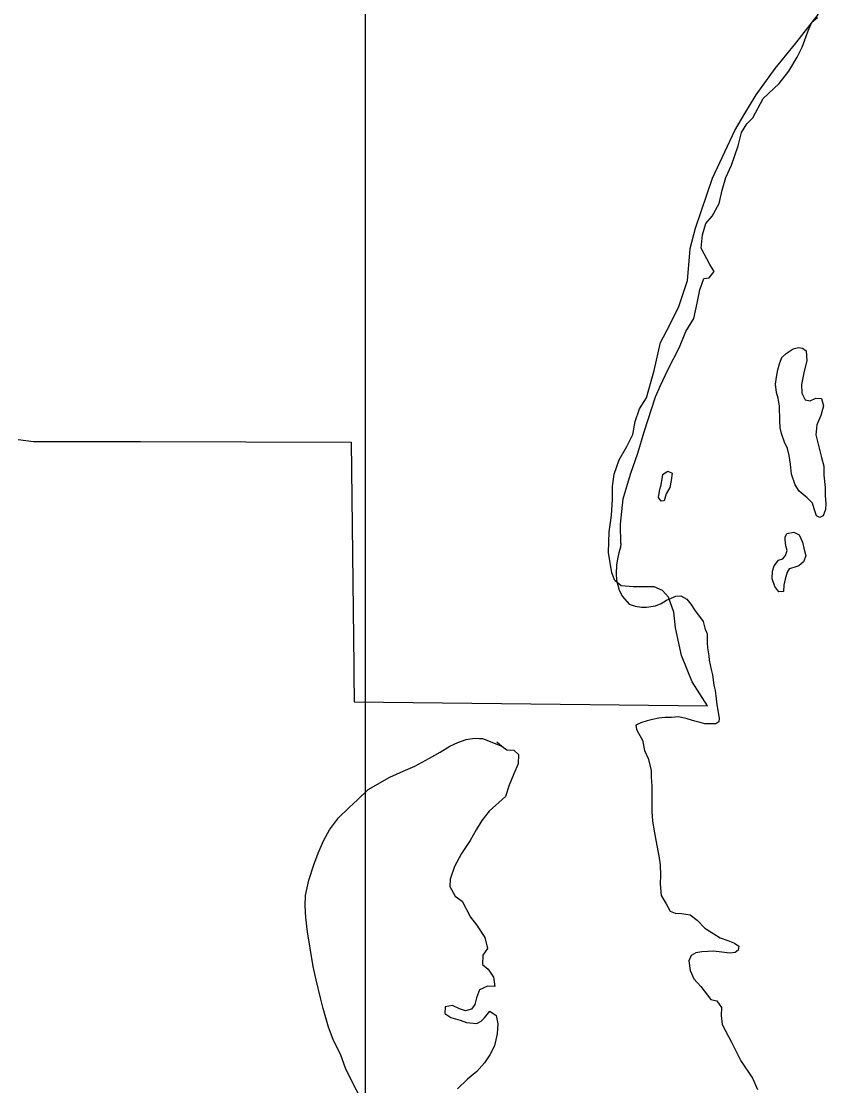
# Model space of a CAD drawing. Extents: x 1127717 to 1741049, y 2026793 to 2244711.
# Drawn here: x 1240597 to 1241800, y 2127719 to 2129312 of the extents above; entities that cross this region are included whole.
import ezdxf

# ---------------------------------------------------------------- set-up
doc = ezdxf.new("R2010")
doc.units = 0
for name, color, linetype in [('30', 7, 'Continuous'), ('6', 7, 'Continuous'), ('9', 7, 'Continuous')]:
    doc.layers.add(name, color=color, linetype=linetype)

msp = doc.modelspace()

# ---------------------------------------------------------------- linework, layer by layer
at = {"layer": '30'}
msp.add_line((1241111.2, 2151684.2), (1241111.2, 2119636.1), dxfattribs=at)
at = {"layer": '6'}
for points in [[(1241623.4, 2128287.7), (1241600.7, 2128323.6), (1241584.7, 2128362.8), (1241575.7, 2128404.2), (1241572.9, 2128427.9), (1241565.2, 2128450.4), (1241556, 2128460.5), (1241543.6, 2128466), (1241529.9, 2128465.9), (1241512.1, 2128466), (1241494.3, 2128467.3), (1241484.7, 2128475.2), (1241480.4, 2128486.8), (1241475.3, 2128517.2), (1241476.1, 2128548), (1241479.7, 2128572.5), (1241481.3, 2128597.1), (1241481.1, 2128615.8), (1241484, 2128634.3), (1241491.4, 2128655.9), (1241503, 2128675.7), (1241511.7, 2128693.6), (1241515.1, 2128713.3), (1241521.7, 2128732), (1241532.3, 2128748.7), (1241543.5, 2128789.8), (1241553, 2128831.4), (1241566.9, 2128858.2), (1241580.4, 2128885.3), (1241593.5, 2128924.3), (1241597, 2128965.3), (1241597.5, 2128972.4), (1241605.4, 2129002.9), (1241630.9, 2129077.4), (1241664.5, 2129148.7), (1241679.2, 2129174.6), (1241696.5, 2129202.1), (1241724.7, 2129241.8), (1241755.5, 2129279.5), (1241789.5, 2129323.1)], [(1240592.1, 2128686.2), (1240614.7, 2128683.2), (1240774.8, 2128683.1), (1241090.1, 2128682.4), (1241094, 2128347.3), (1241094.1, 2128341.2), (1241094.1, 2128335), (1241094.6, 2128293.5), (1241623.4, 2128287.7)]]:
    msp.add_lwpolyline(points, dxfattribs=at)
at = {"layer": '9'}
for points in [[(1241493.9, 2128530.7), (1241493.2, 2128559.7), (1241497.3, 2128597.4), (1241508.4, 2128634.2), (1241519.1, 2128666), (1241528.8, 2128697.7), (1241545.5, 2128750.2), (1241553.1, 2128767.4), (1241564, 2128790.7), (1241581.7, 2128824.7), (1241591.1, 2128847.9), (1241603.1, 2128867.7), (1241608, 2128890.4), (1241612.1, 2128910.5), (1241618.1, 2128927.2), (1241626.1, 2128928.4), (1241633.4, 2128938), (1241627.1, 2128948.4), (1241614.1, 2128972.6), (1241616.1, 2128992.7), (1241621.2, 2129009.9), (1241630.4, 2129020.6), (1241640.9, 2129039.4), (1241645.4, 2129059.5), (1241651, 2129078.7), (1241659.5, 2129096.9), (1241669.3, 2129126.2), (1241674.3, 2129145.8), (1241682.5, 2129159), (1241691.2, 2129167.7), (1241707, 2129196.6), (1241730.9, 2129219.2), (1241745, 2129237.6), (1241757.9, 2129258.9), (1241765.1, 2129273.6), (1241774, 2129297.9), (1241779.6, 2129311), (1241787.9, 2129318.2)], [(1241770.9, 2128819.1), (1241772.3, 2128804.1), (1241768.2, 2128788.5), (1241764.2, 2128768.9), (1241764.5, 2128755.9), (1241769.7, 2128745.5), (1241777.2, 2128744.2), (1241785.6, 2128748.4), (1241794.1, 2128747.6), (1241796.9, 2128736.6), (1241793.2, 2128722.5), (1241787.1, 2128708.4), (1241785.4, 2128693.3), (1241789.9, 2128675.4), (1241794.2, 2128659.5), (1241797.5, 2128646.5), (1241797.4, 2128633), (1241799.8, 2128614.5), (1241799.6, 2128602), (1241800.4, 2128590.5), (1241800.1, 2128581.5), (1241796.8, 2128571.9), (1241791.4, 2128569.8), (1241786.8, 2128572.2), (1241783.1, 2128582.6), (1241780.4, 2128591.1), (1241772.7, 2128598.9), (1241760.5, 2128609.1), (1241754.8, 2128618.5), (1241749.4, 2128634.4), (1241747.6, 2128649.4), (1241745.8, 2128662.3), (1241743, 2128672.8), (1241738.8, 2128682.2), (1241734, 2128695.1), (1241732.3, 2128703.6), (1241731.5, 2128714.1), (1241731, 2128736.1), (1241729.2, 2128748.1), (1241726.5, 2128756.5), (1241725.2, 2128769), (1241726.5, 2128779.5), (1241728.7, 2128790.6), (1241731, 2128799.7), (1241734.8, 2128809.3), (1241741.1, 2128814.9), (1241751.9, 2128822.2), (1241759.9, 2128823.9), (1241765.9, 2128823)], [(1241765.9, 2128823), (1241770.9, 2128819.1)], [(1241556.3, 2128633.8), (1241564.2, 2128639), (1241570.7, 2128636.1), (1241569, 2128625.1), (1241567.2, 2128614.5), (1241561.5, 2128604.9), (1241558.7, 2128594.3), (1241554.3, 2128594.2), (1241550.1, 2128599.6), (1241551.9, 2128609.2), (1241553.2, 2128615.7)], [(1241556.3, 2128633.8), (1241553.2, 2128615.7)], [(1241752.5, 2128547.8), (1241760.6, 2128543.5), (1241765.8, 2128532.6), (1241767.5, 2128523.7), (1241770.8, 2128512.2), (1241767, 2128503.1), (1241760.2, 2128497.4), (1241752.8, 2128494.8), (1241745.8, 2128492.6), (1241742.5, 2128487.5), (1241739.7, 2128477.4), (1241737.9, 2128468.4), (1241737.2, 2128458.8), (1241730.2, 2128458.2), (1241724.5, 2128466.1), (1241720.2, 2128477.5), (1241721, 2128489), (1241723.3, 2128497.1), (1241729.5, 2128505.7), (1241736, 2128507.9), (1241740.4, 2128512.5), (1241742.7, 2128520.1), (1241740.5, 2128527), (1241739.8, 2128536), (1241739.7, 2128540), (1241742.1, 2128545.6), (1241742.2, 2128545.6)], [(1241742.2, 2128545.6), (1241752.5, 2128547.8)], [(1241493.9, 2128530.7), (1241493.5, 2128525.2), (1241490.7, 2128516.6), (1241489, 2128507.5), (1241487.2, 2128498), (1241487, 2128485.5), (1241487.2, 2128475.5), (1241491.1, 2128461), (1241496.3, 2128451.1), (1241506.5, 2128439.9), (1241515.1, 2128436.6), (1241524.6, 2128435.3), (1241532.1, 2128435.5), (1241545.5, 2128437.3), (1241554.4, 2128441), (1241562.3, 2128445.7), (1241576.1, 2128452), (1241583.6, 2128452.2), (1241592.7, 2128447.4), (1241598.4, 2128440), (1241605.1, 2128429.7), (1241608.7, 2128425.3), (1241617, 2128413.9), (1241619.7, 2128404), (1241622.9, 2128395.6), (1241623.2, 2128382.5), (1241623.4, 2128374.5), (1241625.7, 2128362.6), (1241625.8, 2128356.1), (1241629.2, 2128342.1), (1241630.8, 2128334.2), (1241633.2, 2128318.7), (1241634.9, 2128310.7), (1241636.1, 2128302.7), (1241637.4, 2128289.3), (1241639.1, 2128281.3), (1241640.9, 2128268.8), (1241640.5, 2128263.8), (1241636.1, 2128260.7), (1241619.6, 2128260.8), (1241612.6, 2128262.6), (1241604.6, 2128264.9), (1241593, 2128268.2), (1241580.5, 2128270.9), (1241569.5, 2128270.1), (1241559.5, 2128270.4), (1241550.6, 2128269.2), (1241541.1, 2128267.4), (1241533.2, 2128265.3), (1241523.8, 2128262), (1241516.4, 2128258.8), (1241517, 2128252.4), (1241520.2, 2128246.9), (1241526.4, 2128236.1), (1241529.3, 2128220.6), (1241534.5, 2128208.7), (1241539, 2128191.3), (1241539.2, 2128181.3), (1241540, 2128167.3), (1241540.4, 2128151.3), (1241540.2, 2128139.7), (1241540.4, 2128129.2), (1241541.3, 2128115.2), (1241544.2, 2128097.3), (1241546, 2128086.3), (1241549.9, 2128067.9), (1241550.5, 2128062.9), (1241552.8, 2128049.4), (1241553.2, 2128033.9), (1241552.5, 2128020.9), (1241554.4, 2128003.9), (1241561.7, 2127991.1), (1241567.5, 2127980.2), (1241575, 2127977.4), (1241584.5, 2127976.6), (1241597.5, 2127974.9), (1241608.2, 2127966.6), (1241619.5, 2127954.9), (1241633.2, 2127946.2), (1241642.3, 2127940.4), (1241653.9, 2127936.2), (1241663.9, 2127932.4), (1241670.5, 2127928), (1241669.2, 2127922), (1241664.8, 2127918.4), (1241656.8, 2127917.2), (1241644.8, 2127918.9), (1241632.3, 2127920.1), (1241623.8, 2127919.9), (1241614.8, 2127919.2), (1241605.9, 2127918), (1241599, 2127913.8), (1241595.7, 2127905.7), (1241597.5, 2127891.3), (1241602.8, 2127878.9), (1241613.6, 2127867.6), (1241628.5, 2127847.9), (1241637.5, 2127846.2), (1241644.3, 2127835.8), (1241644.1, 2127823.8), (1241645.4, 2127810.3)], [(1241102.5, 2127703.8), (1241094.1, 2127719.6), (1241082, 2127745.4), (1241074.6, 2127764.7), (1241063.5, 2127788), (1241056.1, 2127806.8), (1241048.4, 2127834.7), (1241044.6, 2127850.6), (1241037.9, 2127877.5), (1241033.5, 2127897.4), (1241028.8, 2127924.8), (1241024.7, 2127949.3), (1241022.2, 2127970.8), (1241021.3, 2127988.3), (1241021.9, 2128003.8), (1241026.9, 2128026.4), (1241034.3, 2128049.6), (1241040.9, 2128066.8), (1241048.9, 2128085.5), (1241058, 2128101.8), (1241071.5, 2128120.1), (1241086.7, 2128135), (1241099.8, 2128146.8), (1241115.9, 2128162.2), (1241147.9, 2128181), (1241168.2, 2128190), (1241185.5, 2128197.4), (1241202.2, 2128206.3), (1241207.6, 2128209.5), (1241223.4, 2128218.4), (1241237.7, 2128227.2), (1241250, 2128232.5), (1241262.4, 2128237.3), (1241274.8, 2128239.1), (1241282.3, 2128238.8), (1241286.8, 2128238.9)], [(1241308.4, 2128233.9), (1241315.5, 2128227), (1241323.1, 2128221.7), (1241333.6, 2128221), (1241340.8, 2128214.6), (1241340.1, 2128200.6), (1241333.5, 2128185.9), (1241326.9, 2128168.7), (1241321.3, 2128152.1), (1241296.9, 2128130), (1241285.7, 2128116.2), (1241277.1, 2128102), (1241268.5, 2128086.2), (1241255.5, 2128066.4), (1241245, 2128047.1), (1241238.4, 2128028), (1241237.7, 2128016.9), (1241246, 2128002.6), (1241256.2, 2127995.3), (1241268.7, 2127971.1), (1241278, 2127959.8), (1241290.4, 2127940.6), (1241294.3, 2127924.1), (1241287.1, 2127914.4), (1241286.9, 2127900.4), (1241295.1, 2127893.6), (1241303.3, 2127881.3), (1241305.2, 2127867.3), (1241294.2, 2127868.1), (1241282.3, 2127862.3), (1241277.6, 2127850.6), (1241275.4, 2127840.6), (1241270.5, 2127833.4), (1241261.1, 2127831.2), (1241252.6, 2127834), (1241242, 2127838.8), (1241231, 2127837), (1241230.3, 2127827), (1241239.4, 2127821.2), (1241253.5, 2127817), (1241263, 2127813.7), (1241278.5, 2127812.1), (1241285, 2127815.3), (1241289.8, 2127820.4), (1241297.6, 2127830.6), (1241307.2, 2127823.8), (1241309.5, 2127811.3), (1241308.9, 2127796.8), (1241304.8, 2127778.7), (1241297.6, 2127765), (1241289.9, 2127753.3), (1241278.3, 2127740), (1241264.1, 2127728.6), (1241249.4, 2127714.3)], [(1241286.8, 2128238.9), (1241315.5, 2128227)], [(1241645.4, 2127810.3), (1241659.5, 2127784.1), (1241673.6, 2127756.4), (1241690.7, 2127730.3), (1241698.1, 2127713.4)]]:
    msp.add_lwpolyline(points, dxfattribs=at)

doc.saveas('drawing.dxf')
